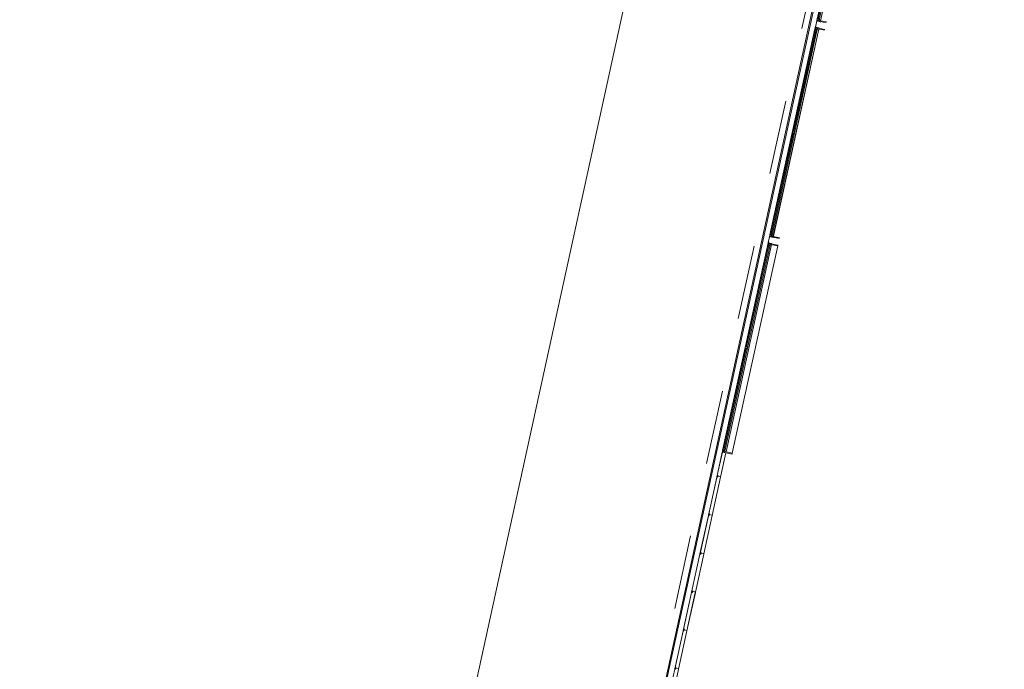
# Model space of a CAD drawing. Header units: metres. Extents: x 233012 to 233264, y 553571 to 554014.
# Tile 273 of 313: x 233070 to 233097, y 553952 to 553969. Entities that reach past the tile are written whole.
import ezdxf

# ---------------------------------------------------------------- set-up
doc = ezdxf.new("R2010")
doc.units = ezdxf.units.M
doc.linetypes.add('NLCS-HIDDEN', pattern=[4, 2, -2])
for name, color, linetype, lineweight in [('A-N---NPP', 251, 'NLCS-HIDDEN', 9), ('A-NA23_vloer', 252, 'Continuous', 0), ('A-NL$1B_3D-modellen_algemeen', 252, 'Continuous', 5), ('A-NL$1B_3D-modellen_algemeen-drsn', 252, 'Continuous', 5), ('A-NL21_buitenwanden', 252, 'Continuous', 5), ('A-NL23_vloeraanzicht', 252, 'Continuous', 5), ('A-NL30_wandopeningen', 252, 'Continuous', 5)]:
    doc.layers.add(name, color=color, linetype=linetype, lineweight=lineweight)

# ---------------------------------------------------------------- blocks, each defined once
blk = doc.blocks.new('NLRS_41_GM_TLB_zetwerk negge_gen_mie - b_160-6736902-01_Situatie')
at = {"layer": 'A-NL$1B_3D-modellen_algemeen-drsn'}
for p, q in [((-0.084, 0.015), (-0.105, 0.015)), ((-0.105, 0.015), (-0.105, 0.014)), ((-0.105, 0.014), (-0.085, 0.014)), ((-0.085, 0.014), (-0.085, 0)), ((-0.085, 0), (0.075, 0)), ((-0.084, 0.001), (-0.084, 0.015)), ((0.074, 0.001), (-0.084, 0.001)), ((0.074, 0.015), (0.074, 0.001)), ((0.095, 0.015), (0.074, 0.015)), ((0.075, 0), (0.075, 0.014)), ((0.075, 0.014), (0.095, 0.014)), ((0.095, 0.014), (0.095, 0.015))]:
    blk.add_line(p, q, dxfattribs=at)
blk = doc.blocks.new('NLRS_41_GM_WPB_waterslag_gen_mie - waterslag-5560876-01_Situatie')
at = {"layer": 'A-NL$1B_3D-modellen_algemeen'}
for p, q in [((-14.595, 0), (-8.875, 0)), ((-8.645, 0), (-2.925, 0)), ((-2.695, 0), (3.025, 0)), ((-8.875, -0.001), (-14.595, -0.001)), ((-2.925, -0.001), (-8.645, -0.001)), ((3.025, -0.001), (-2.695, -0.001)), ((23.275, -0.279), (-23.275, -0.279))]:
    blk.add_line(p, q, dxfattribs=at)
blk = doc.blocks.new('NLRS_31_WI_UN_samenstelling aluminium A1B1-SH_gen_mie - 1400x5770-3673787-01_Situatie')
at = {"layer": 'A-NL30_wandopeningen'}
for p, q in [((-2.817, 0), (-2.885, 0)), ((-2.885, 0), (-2.885, -0.01)), ((-2.844, 0), (2.844, 0)), ((-2.817, -0.004), (-2.817, 0)), ((-2.817, -0.004), (-2.817, 0)), ((-0.039, 0), (-0.039, -0.004)), ((0.039, 0), (-0.039, 0)), ((-0.039, 0), (-0.039, -0.004)), ((0.039, -0.004), (0.039, 0)), ((0.039, -0.004), (0.039, 0)), ((2.817, -0.004), (2.817, 0)), ((2.817, 0), (2.885, 0)), ((2.817, -0.004), (2.817, 0)), ((2.885, 0), (2.885, -0.01)), ((-2.885, -0.01), (-2.863, -0.01)), ((-2.863, -0.01), (-2.863, -0.062)), ((-2.863, -0.062), (-2.839, -0.062)), ((2.844, -0.062), (-2.844, -0.062)), ((-2.839, -0.004), (-2.817, -0.004)), ((-2.839, -0.062), (-2.839, -0.004)), ((-2.839, -0.004), (-2.817, -0.004)), ((-2.839, -0.034), (-2.819, -0.034)), ((-2.839, -0.062), (-2.839, -0.034)), ((-2.819, -0.062), (-2.839, -0.062)), ((-0.024, -0.007), (-2.832, -0.007)), ((-2.832, -0.007), (-2.832, -0.031)), ((-2.832, -0.031), (-0.024, -0.031)), ((-2.819, -0.034), (-2.819, -0.062)), ((-0.039, -0.004), (-0.017, -0.004)), ((-0.039, -0.004), (-0.017, -0.004)), ((-0.037, -0.034), (-0.037, -0.062)), ((-0.017, -0.034), (-0.037, -0.034)), ((-0.037, -0.062), (-0.017, -0.062)), ((-0.024, -0.031), (-0.024, -0.007)), ((-0.017, -0.004), (-0.017, -0.062)), ((-0.017, -0.062), (-0.017, -0.034)), ((-0.017, -0.062), (0.017, -0.062)), ((0.017, -0.004), (0.039, -0.004)), ((0.017, -0.004), (0.039, -0.004)), ((0.017, -0.062), (0.017, -0.004)), ((0.017, -0.034), (0.037, -0.034)), ((0.017, -0.062), (0.017, -0.034)), ((0.037, -0.062), (0.017, -0.062)), ((2.832, -0.007), (0.024, -0.007)), ((0.024, -0.007), (0.024, -0.031)), ((0.024, -0.031), (2.832, -0.031)), ((0.037, -0.034), (0.037, -0.062)), ((2.84, -0.004), (2.817, -0.004)), ((2.84, -0.004), (2.817, -0.004)), ((2.819, -0.034), (2.819, -0.062)), ((2.839, -0.034), (2.819, -0.034)), ((2.819, -0.062), (2.839, -0.062)), ((2.832, -0.031), (2.832, -0.007)), ((2.839, -0.062), (2.839, -0.034)), ((2.84, -0.062), (2.84, -0.004)), ((2.863, -0.062), (2.84, -0.062)), ((2.863, -0.01), (2.863, -0.062)), ((2.885, -0.01), (2.863, -0.01))]:
    blk.add_line(p, q, dxfattribs=at)
blk = doc.blocks.new('NLRS_21_GM_UN_spouwlat_gen_mie - stelkozijn multiplex_gen_bxh25x245-V719-01_Situatie')
at = {"layer": 'A-NL$1B_3D-modellen_algemeen-drsn'}
for p, q in [((233091.709, 553969.16), (233091.704, 553969.139)), ((233091.947, 553969.108), (233091.709, 553969.16)), ((233091.749, 553969.126), (233091.942, 553969.084))]:
    blk.add_line(p, q, dxfattribs=at)
blk = doc.blocks.new('NLRS_21_GM_UN_spouwlat_gen_mie - stelkozijn multiplex_gen_bxh25x245-V720-01_Situatie')
at = {"layer": 'A-NL$1B_3D-modellen_algemeen-drsn'}
for p, q in [((233090.48, 553963.545), (233090.475, 553963.524)), ((233090.475, 553963.524), (233090.724, 553963.469)), ((233090.73, 553963.493), (233090.526, 553963.538)), ((233090.724, 553963.469), (233090.73, 553963.493))]:
    blk.add_line(p, q, dxfattribs=at)
blk = doc.blocks.new('NLRS_21_GM_UN_spouwlat_gen_mie - stelkozijn multiplex_gen_bxh25x245-6699658-01_Situatie')
at = {"layer": 'A-NL$1B_3D-modellen_algemeen'}
for p, q in [((233091.699, 553969.116), (233091.697, 553969.108)), ((233091.097, 553966.365), (233091.095, 553966.358)), ((233091.088, 553966.325), (233091.087, 553966.318)), ((233090.486, 553963.575), (233090.485, 553963.568))]:
    blk.add_line(p, q, dxfattribs=at)
blk = doc.blocks.new('NLRS_21_GM_UN_spouwlat_gen_mie - stelkozijn multiplex_gen_bxh25x245-V721-01_Situatie')
at = {"layer": 'A-NL$1B_3D-modellen_algemeen-drsn'}
for p, q in [((233091.752, 553969.358), (233091.747, 553969.336)), ((233091.747, 553969.336), (233091.985, 553969.284)), ((233091.991, 553969.308), (233091.798, 553969.35))]:
    blk.add_line(p, q, dxfattribs=at)
blk = doc.blocks.new('NLRS_21_GM_UN_spouwlat_gen_mie - stelkozijn multiplex_gen_bxh25x245-V723-01_Situatie')
at = {"layer": 'A-NL$1B_3D-modellen_algemeen-drsn'}
for p, q in [((233090.437, 553963.348), (233090.432, 553963.326)), ((233090.686, 553963.293), (233090.437, 553963.348)), ((233090.477, 553963.313), (233090.68, 553963.269)), ((233090.68, 553963.269), (233090.686, 553963.293))]:
    blk.add_line(p, q, dxfattribs=at)
blk = doc.blocks.new('NLRS_21_GM_UN_spouwlat_gen_mie - stelkozijn multiplex_gen_bxh25x245-V724-01_Situatie')
at = {"layer": 'A-NL$1B_3D-modellen_algemeen-drsn'}
for p, q in [((233089.208, 553957.733), (233089.203, 553957.711)), ((233089.203, 553957.711), (233089.452, 553957.657)), ((233089.458, 553957.681), (233089.254, 553957.725)), ((233089.452, 553957.657), (233089.458, 553957.681))]:
    blk.add_line(p, q, dxfattribs=at)
blk = doc.blocks.new('NLRS_21_GM_UN_spouwlat_gen_mie - stelkozijn multiplex_gen_bxh25x245-V725-01_Situatie')
at = {"layer": 'A-NL$1B_3D-modellen_algemeen'}
for p, q in [((233090.68, 553963.269), (233089.458, 553957.681)), ((233090.427, 553963.303), (233090.425, 553963.296)), ((233089.816, 553960.513), (233089.815, 553960.506)), ((233089.825, 553960.553), (233089.824, 553960.546)), ((233089.215, 553957.763), (233089.213, 553957.756))]:
    blk.add_line(p, q, dxfattribs=at)

msp = doc.modelspace()

# ---------------------------------------------------------------- linework, layer by layer
at = {"layer": 'A-N---NPP', "flags": 128}
msp.add_lwpolyline([(233208.526, 553888.618), (233228.609, 553980.395), (233099.954, 554008.548), (233025.404, 553667.867), (233154.055, 553639.689), (233189.361, 553801.036), (233206.475, 553797.378), (233225.622, 553884.877)], close=True, dxfattribs=at)
at = {"layer": 'A-NA23_vloer', "flags": 128}
msp.add_lwpolyline([(233189.73, 553676.511), (233188.662, 553671.627), (233028.961, 553706.574), (233096.334, 554014.459), (233264.258, 553977.712), (233263.934, 553967.325), (233258.935, 553967.43), (233259.131, 553973.716), (233100.149, 554008.505), (233034.914, 553710.389), (233189.73, 553676.511)], dxfattribs=at)
at = {"layer": 'A-NL$1B_3D-modellen_algemeen-drsn'}
for p, q in [((233089.189, 553957.714), (233089.042, 553957.042)), ((233089.043, 553957.046), (233089.19, 553957.714)), ((233089.285, 553957.693), (233089.143, 553957.041)), ((233089.285, 553957.693), (233089.198, 553957.712)), ((233089.283, 553957.678), (233089.286, 553957.693)), ((233089.144, 553957.041), (233089.251, 553957.532)), ((233089.052, 553957.041), (233089.056, 553957.058)), ((233089.053, 553957.041), (233089.057, 553957.057)), ((233089.06, 553957.063), (233089.064, 553957.08)), ((233089.061, 553957.063), (233089.065, 553957.08)), ((233089.064, 553957.075), (233089.062, 553957.064)), ((233089.066, 553957.057), (233089.062, 553957.039)), ((233089.063, 553957.064), (233089.065, 553957.075)), ((233089.063, 553957.039), (233089.067, 553957.057)), ((233089.135, 553957.05), (233089.072, 553957.064)), ((233089.074, 553957.078), (233089.073, 553957.066)), ((233089.075, 553957.078), (233089.074, 553957.065)), ((233089.074, 553957.064), (233089.134, 553957.051)), ((233089.14, 553957.054), (233089.14, 553957.042)), ((233089.141, 553957.054), (233089.141, 553957.042)), ((233089.04, 553957.036), (233088.815, 553956.007)), ((233088.817, 553956.011), (233089.04, 553957.032)), ((233089.142, 553957.037), (233088.916, 553956.006)), ((233088.917, 553956.006), (233089.143, 553957.037)), ((233089.06, 553957.037), (233089.04, 553957.036)), ((233089.06, 553957.036), (233089.044, 553957.035)), ((233088.814, 553956.001), (233088.588, 553954.971)), ((233088.59, 553954.975), (233088.814, 553955.997)), ((233088.915, 553956.002), (233088.689, 553954.97)), ((233088.69, 553954.97), (233088.916, 553956.001)), ((233088.833, 553956.001), (233088.814, 553956.001)), ((233088.833, 553956), (233088.817, 553956)), ((233088.826, 553956.006), (233088.829, 553956.022)), ((233088.827, 553956.005), (233088.83, 553956.022)), ((233088.837, 553956.045), (233088.833, 553956.028)), ((233088.834, 553956.028), (233088.838, 553956.045)), ((233088.838, 553956.039), (233088.835, 553956.029)), ((233088.839, 553956.022), (233088.835, 553956.003)), ((233088.836, 553956.028), (233088.839, 553956.039)), ((233088.84, 553956.022), (233088.836, 553956.003)), ((233088.909, 553956.015), (233088.845, 553956.029)), ((233088.848, 553956.043), (233088.846, 553956.03)), ((233088.849, 553956.043), (233088.847, 553956.03)), ((233088.847, 553956.028), (233088.908, 553956.015)), ((233088.914, 553956.019), (233088.914, 553956.006)), ((233088.915, 553956.019), (233088.915, 553956.006)), ((233088.587, 553954.965), (233088.362, 553953.936)), ((233088.364, 553953.94), (233088.587, 553954.961)), ((233088.463, 553953.935), (233088.688, 553954.966)), ((233088.464, 553953.935), (233088.689, 553954.966)), ((233088.606, 553954.966), (233088.587, 553954.965)), ((233088.606, 553954.965), (233088.591, 553954.964)), ((233088.603, 553954.987), (233088.599, 553954.97)), ((233088.6, 553954.97), (233088.604, 553954.986)), ((233088.611, 553955.009), (233088.607, 553954.992)), ((233088.608, 553954.992), (233088.612, 553955.009)), ((233088.611, 553955.004), (233088.609, 553954.993)), ((233088.613, 553954.986), (233088.609, 553954.968)), ((233088.612, 553955.004), (233088.61, 553954.993)), ((233088.61, 553954.968), (233088.614, 553954.986)), ((233088.621, 553955.007), (233088.619, 553954.995)), ((233088.682, 553954.979), (233088.619, 553954.993)), ((233088.622, 553955.007), (233088.62, 553954.994)), ((233088.621, 553954.993), (233088.681, 553954.98)), ((233088.687, 553954.983), (233088.687, 553954.971)), ((233088.688, 553954.971), (233088.688, 553954.983)), ((233088.36, 553953.93), (233088.135, 553952.9)), ((233088.361, 553953.926), (233088.137, 553952.904)), ((233088.236, 553952.899), (233088.462, 553953.931)), ((233088.237, 553952.899), (233088.463, 553953.93)), ((233088.38, 553953.93), (233088.36, 553953.93)), ((233088.364, 553953.929), (233088.38, 553953.929)), ((233088.372, 553953.935), (233088.376, 553953.951)), ((233088.373, 553953.934), (233088.377, 553953.951)), ((233088.384, 553953.974), (233088.38, 553953.957)), ((233088.381, 553953.957), (233088.385, 553953.974)), ((233088.385, 553953.968), (233088.382, 553953.958)), ((233088.386, 553953.951), (233088.382, 553953.932)), ((233088.383, 553953.957), (233088.385, 553953.968)), ((233088.383, 553953.932), (233088.387, 553953.951)), ((233088.455, 553953.944), (233088.392, 553953.958)), ((233088.394, 553953.972), (233088.393, 553953.959)), ((233088.395, 553953.972), (233088.394, 553953.959)), ((233088.394, 553953.957), (233088.454, 553953.944)), ((233088.461, 553953.948), (233088.46, 553953.935)), ((233088.462, 553953.948), (233088.461, 553953.935)), ((233088.134, 553952.894), (233087.909, 553951.865)), ((233087.91, 553951.869), (233088.134, 553952.89)), ((233088.01, 553951.864), (233088.235, 553952.895)), ((233088.011, 553951.866), (233088.236, 553952.895)), ((233088.153, 553952.895), (233088.134, 553952.894)), ((233088.153, 553952.894), (233088.137, 553952.893)), ((233088.149, 553952.916), (233088.146, 553952.899)), ((233088.147, 553952.899), (233088.15, 553952.915)), ((233088.157, 553952.938), (233088.154, 553952.921)), ((233088.155, 553952.921), (233088.158, 553952.938)), ((233088.158, 553952.933), (233088.156, 553952.922)), ((233088.16, 553952.915), (233088.156, 553952.897)), ((233088.157, 553952.922), (233088.159, 553952.933)), ((233088.161, 553952.915), (233088.157, 553952.897)), ((233088.229, 553952.908), (233088.165, 553952.922)), ((233088.168, 553952.936), (233088.166, 553952.924)), ((233088.167, 553952.923), (233088.169, 553952.936)), ((233088.167, 553952.922), (233088.228, 553952.909)), ((233088.234, 553952.912), (233088.234, 553952.9)), ((233088.235, 553952.9), (233088.235, 553952.912)), ((233087.907, 553951.859), (233087.682, 553950.829)), ((233088.009, 553951.86), (233087.783, 553950.828)), ((233087.927, 553951.859), (233087.907, 553951.859)), ((233087.911, 553951.858), (233087.927, 553951.858)), ((233087.919, 553951.864), (233087.923, 553951.88)), ((233087.92, 553951.863), (233087.924, 553951.88)), ((233087.927, 553951.886), (233087.931, 553951.903)), ((233087.928, 553951.886), (233087.932, 553951.903)), ((233087.931, 553951.897), (233087.929, 553951.887)), ((233087.933, 553951.88), (233087.929, 553951.861)), ((233087.93, 553951.886), (233087.932, 553951.897)), ((233087.934, 553951.88), (233087.93, 553951.861)), ((233088.002, 553951.873), (233087.939, 553951.887)), ((233087.941, 553951.901), (233087.94, 553951.888)), ((233087.942, 553951.901), (233087.941, 553951.888)), ((233087.941, 553951.886), (233088.001, 553951.873)), ((233088.007, 553951.877), (233088.007, 553951.864)), ((233088.008, 553951.864), (233088.008, 553951.877))]:
    msp.add_line(p, q, dxfattribs=at)
for centre, major_axis, start_param, end_param in [((233089.059, 553957.057), (0.00336, 0.00098), 2.082322, 2.641178), ((233089.059, 553957.057), (0.00246, 0.00249), 1.576352, 2.135208), ((233089.059, 553957.057), (-0.00157, 0.00195), 0.118826, 0.677683), ((233089.058, 553957.064), (-0.00171, 0.00139), 3.04845, 3.607307), ((233089.058, 553957.064), (-0.00159, 0.00278), 3.417358, 3.976214), ((233089.058, 553957.064), (-0.00116, 0.00187), 3.382908, 3.941765), ((233089.065, 553957.063), (0.00316, 0.00052), 2.764345, 4.299093), ((233089.065, 553957.063), (0.00218, 0.00029), 2.796726, 4.331349), ((233089.065, 553957.063), (0.0022, -0.00005), 2.951707, 4.48633), ((233089.067, 553957.08), (0.00321, 0.00139), 0.947893, 2.518689), ((233089.067, 553957.08), (0.00321, 0.00139), 0.947893, 2.518689), ((233089.067, 553957.074), (0.00306, 0.00094), 1.055608, 2.626404), ((233089.064, 553957.058), (-0.0004, -0.00247), 1.517566, 3.052924), ((233089.067, 553957.08), (0.0024, 0.0007), 1.070382, 2.641178), ((233089.067, 553957.074), (0.00219, 0.00023), 1.249046, 2.819842), ((233089.067, 553957.074), (0.00219, 0.00023), 1.249046, 2.819842), ((233089.064, 553957.058), (0.00138, 0.00322), 4.902642, 6.438001), ((233089.064, 553957.058), (0.00212, -0.00278), 0.704419, 2.239778), ((233089.069, 553957.074), (0.00246, -0.00204), 0.564994, 2.048524), ((233089.069, 553957.074), (0.00131, 0.00177), 5.221733, 6.705263), ((233089.069, 553957.074), (0.00072, 0.00208), 4.916898, 6.400428), ((233089.074, 553957.066), (0.00077, 0.00341), 1.664264, 2.402198), ((233089.074, 553957.066), (0.0035, -0.00012), 3.048082, 3.786017), ((233089.074, 553957.066), (0.00199, 0.00152), 2.360264, 3.114134), ((233089.072, 553957.079), (0.00297, 0.00184), 5.599828, 7.083357), ((233089.072, 553957.079), (0.00296, 0.00186), 5.59458, 7.07811), ((233089.072, 553957.079), (0.00195, 0.00157), 5.477338, 6.960868), ((233089.074, 553957.065), (0.00124, 0.00109), 2.292112, 3.775642), ((233089.074, 553957.065), (0.000287, 0.000583), 1.899413, 3.382943), ((233089.074, 553957.065), (-0.00028, 0.000586), 0.996773, 2.480303), ((233089.138, 553957.054), (-0.00037, 0.00195), 5.783183, 7.451771), ((233089.138, 553957.054), (0.00031, 0.00126), 4.933576, 7.877773), ((233089.138, 553957.054), (0.000034, -0.000291), 1.43767, 4.381867), ((233089.138, 553957.054), (0.000102, -0.000275), 1.198998, 4.143195), ((233089.138, 553957.054), (-0.0018, 0.00087), 3.574806, 5.046539), ((233089.044, 553957.031), (0.00298, 0.00267), 0.931354, 2.19532), ((233089.044, 553957.031), (0.00203, -0.00344), 2.699863, 3.963829), ((233089.047, 553957.045), (-0.00263, 0.00327), 0.677683, 1.98509), ((233089.047, 553957.045), (-0.00182, 0.00379), 0.908075, 2.215482), ((233089.05, 553957.042), (0.0007, 0.00209), 2.984757, 4.818943), ((233089.05, 553957.042), (-0.00258, 0.00189), 1.724085, 3.558271), ((233089.05, 553957.042), (-0.00138, 0.00171), 1.98509, 3.819275), ((233089.06, 553957.039), (0.00225, 0.00108), 4.29038, 5.620278), ((233089.06, 553957.039), (0.00143, -0.0032), 5.888446, 7.218344), ((233089.06, 553957.039), (0.00275, 0.00217), 4.069193, 5.39909), ((233089.134, 553957.052), (0.000837, 0.000547), 3.917973, 5.48877), ((233089.135, 553957.051), (0.000884, -0.000467), 4.982599, 6.553395), ((233089.14, 553957.042), (0.0027, -0.0013), 2.472128, 4.943664), ((233089.14, 553957.042), (0.00299, -0.00023), 2.099436, 4.570971), ((233089.14, 553957.042), (0.00199, -0.00017), 2.107302, 4.578591), ((233089.138, 553957.044), (0.000994, -0.000113), 5.278694, 6.377924), ((233089.142, 553957.042), (0.0012, 0.00134), 2.412141, 5.05662), ((233089.142, 553957.042), (-0.000349, 0.00072), 1.296376, 3.790438), ((233089.142, 553957.042), (0.000513, 0.000613), 2.444709, 4.938771), ((233089.141, 553957.037), (0.00145, 0.00138), 5.307534, 6.87833), ((233089.141, 553957.037), (0.000016, -0.001), 1.338972, 2.909768), ((233089.141, 553957.037), (0.000016, -0.001), 1.338972, 2.909768), ((233088.818, 553955.996), (0.00298, 0.00267), 0.931354, 2.19532), ((233088.818, 553955.996), (0.00203, -0.00344), 2.699863, 3.963829), ((233088.821, 553956.01), (0.0042, 0.00007), 2.909966, 4.217373), ((233088.821, 553956.01), (0.00345, -0.0024), 3.534291, 4.841698), ((233088.823, 553956.006), (0.0017, -0.0014), 4.924274, 6.758459), ((233088.823, 553956.006), (0.00081, -0.00205), 5.42827, 7.262456), ((233088.823, 553956.006), (0.00151, -0.00282), 5.313654, 7.14784), ((233088.833, 553956.021), (0.00188, -0.00295), 3.371735, 3.930592), ((233088.833, 553956.021), (-0.00016, -0.0035), 3.985195, 4.544052), ((233088.833, 553956.021), (0.00108, -0.00225), 3.490623, 4.04948), ((233088.831, 553956.028), (0.00189, -0.00113), 6.046079, 6.604935), ((233088.831, 553956.028), (0.00144, -0.00166), 0.083893, 0.64275), ((233088.833, 553956.004), (0.00225, 0.00108), 4.29038, 5.620278), ((233088.833, 553956.004), (0.00143, -0.0032), 5.888446, 7.218344), ((233088.833, 553956.004), (0.00275, 0.00217), 4.069193, 5.39909), ((233088.831, 553956.028), (0.00315, -0.00056), 5.686243, 6.2451), ((233088.838, 553956.028), (0.00316, 0.00052), 2.764345, 4.299093), ((233088.838, 553956.028), (0.00218, 0.00029), 2.796726, 4.331349), ((233088.838, 553956.028), (0.0022, -0.00005), 2.951707, 4.48633), ((233088.841, 553956.044), (0.00116, 0.0033), 0.122489, 1.693286), ((233088.841, 553956.044), (0.00116, 0.0033), 0.122489, 1.693286), ((233088.841, 553956.044), (0.00192, 0.0016), 0.662909, 2.233706), ((233088.841, 553956.039), (0.00306, 0.00094), 1.055608, 2.626404), ((233088.837, 553956.022), (0.00138, 0.00322), 4.902642, 6.438001), ((233088.837, 553956.022), (0.00212, -0.00278), 0.704419, 2.239778), ((233088.837, 553956.022), (-0.0004, -0.00247), 1.517566, 3.052924), ((233088.841, 553956.039), (0.00219, 0.00023), 1.249046, 2.819842), ((233088.841, 553956.039), (0.00219, 0.00023), 1.249046, 2.819842), ((233088.842, 553956.038), (0.00246, -0.00204), 0.564994, 2.048524), ((233088.842, 553956.038), (0.00131, 0.00177), 5.221733, 6.705263), ((233088.842, 553956.038), (0.00072, 0.00208), 4.916898, 6.400428), ((233088.847, 553956.03), (0.00077, 0.00341), 1.664264, 2.402198), ((233088.847, 553956.03), (0.0035, -0.00012), 3.048082, 3.786017), ((233088.847, 553956.03), (0.00199, 0.00152), 2.360264, 3.114134), ((233088.845, 553956.043), (-0.00014, -0.0035), 1.481303, 2.964833), ((233088.845, 553956.043), (0.00145, 0.00319), 5.011082, 6.494612), ((233088.845, 553956.043), (0.00137, 0.00209), 5.162977, 6.646507), ((233088.848, 553956.03), (0.00061, -0.00153), 4.202447, 5.685977), ((233088.848, 553956.03), (0.000586, -0.000281), 3.460683, 4.944212), ((233088.848, 553956.03), (0.000142, -0.000634), 4.363322, 5.846852), ((233088.908, 553956.016), (0.000794, -0.000608), 5.150418, 6.721214), ((233088.911, 553956.019), (0.00069, 0.00186), 0.040866, 1.709453), ((233088.909, 553956.016), (0.000884, -0.000467), 4.982599, 6.553395), ((233088.913, 553956.006), (0.0027, -0.0013), 2.472128, 4.943664), ((233088.913, 553956.006), (0.00299, -0.00023), 2.099436, 4.570971), ((233088.912, 553956.018), (0.00031, 0.00126), 4.933576, 7.877773), ((233088.912, 553956.018), (0.000034, -0.000291), 1.43767, 4.381867), ((233088.912, 553956.018), (0.000102, -0.000275), 1.198998, 4.143195), ((233088.913, 553956.006), (0.00199, -0.00017), 2.107302, 4.578591), ((233088.912, 553956.019), (0.00045, -0.00195), 1.326327, 2.798059), ((233088.912, 553956.009), (0.000994, -0.000113), 5.278694, 6.377924), ((233088.915, 553956.006), (0.00164, 0.00075), 2.825219, 5.469697), ((233088.914, 553956.002), (0.000016, -0.001), 1.338972, 2.909768), ((233088.914, 553956.002), (0.000016, -0.001), 1.338972, 2.909768), ((233088.915, 553956.006), (0.000791, -0.000117), 3.465414, 5.959476), ((233088.915, 553956.006), (0.000584, 0.000547), 2.566065, 5.060127), ((233088.914, 553956.002), (0.00145, 0.00138), 5.307534, 6.87833), ((233088.591, 553954.96), (0.00298, 0.00267), 0.931354, 2.19532), ((233088.591, 553954.96), (0.00203, -0.00344), 2.699863, 3.963829), ((233088.594, 553954.974), (0.0042, 0.00007), 2.909966, 4.217373), ((233088.594, 553954.974), (0.00345, -0.0024), 3.534291, 4.841698), ((233088.597, 553954.971), (0.00151, -0.00282), 5.313654, 7.14784), ((233088.597, 553954.971), (0.0017, -0.0014), 4.924274, 6.758459), ((233088.597, 553954.971), (0.00081, -0.00205), 5.42827, 7.262456), ((233088.606, 553954.986), (0.00188, -0.00295), 3.371735, 3.930592), ((233088.606, 553954.986), (-0.00016, -0.0035), 3.985195, 4.544052), ((233088.606, 553954.986), (0.00108, -0.00225), 3.490623, 4.04948), ((233088.605, 553954.993), (0.00189, -0.00113), 6.046079, 6.604935), ((233088.605, 553954.993), (0.00144, -0.00166), 0.083893, 0.64275), ((233088.606, 553954.968), (0.00225, 0.00108), 4.29038, 5.620278), ((233088.606, 553954.968), (0.00143, -0.0032), 5.888446, 7.218344), ((233088.606, 553954.968), (0.00275, 0.00217), 4.069193, 5.39909), ((233088.605, 553954.993), (0.00315, -0.00056), 5.686243, 6.2451), ((233088.612, 553954.992), (0.00316, 0.00052), 2.764345, 4.299093), ((233088.612, 553954.992), (0.00218, 0.00029), 2.796726, 4.331349), ((233088.612, 553954.992), (0.0022, -0.00005), 2.951707, 4.48633), ((233088.614, 553955.009), (0.00116, 0.0033), 0.122489, 1.693286), ((233088.614, 553955.009), (0.00116, 0.0033), 0.122489, 1.693286), ((233088.614, 553955.003), (0.00306, 0.00094), 1.055608, 2.626404), ((233088.61, 553954.987), (0.00138, 0.00322), 4.902642, 6.438001), ((233088.61, 553954.987), (0.00212, -0.00278), 0.704419, 2.239778), ((233088.61, 553954.987), (-0.0004, -0.00247), 1.517566, 3.052924), ((233088.614, 553955.009), (0.00192, 0.0016), 0.662909, 2.233706), ((233088.614, 553955.003), (0.00219, 0.00023), 1.249046, 2.819842), ((233088.614, 553955.003), (0.00219, 0.00023), 1.249046, 2.819842), ((233088.616, 553955.003), (0.00131, 0.00177), 5.221733, 6.705263), ((233088.616, 553955.003), (0.00072, 0.00208), 4.916898, 6.400428), ((233088.616, 553955.003), (0.00246, -0.00204), 0.564994, 2.048524), ((233088.621, 553954.995), (0.00077, 0.00341), 1.664264, 2.402198), ((233088.621, 553954.995), (0.0035, -0.00012), 3.048082, 3.786017), ((233088.621, 553954.995), (0.00199, 0.00152), 2.360264, 3.114134), ((233088.619, 553955.008), (-0.00014, -0.0035), 1.481303, 2.964833), ((233088.619, 553955.008), (0.00145, 0.00319), 5.011082, 6.494612), ((233088.619, 553955.008), (0.00137, 0.00209), 5.162977, 6.646507), ((233088.621, 553954.994), (0.00061, -0.00153), 4.202447, 5.685977), ((233088.621, 553954.994), (0.000586, -0.000281), 3.460683, 4.944212), ((233088.621, 553954.994), (0.000142, -0.000634), 4.363322, 5.846852), ((233088.681, 553954.981), (0.000794, -0.000608), 5.150418, 6.721214), ((233088.682, 553954.98), (0.000884, -0.000467), 4.982599, 6.553395), ((233088.685, 553954.983), (0.00069, 0.00186), 0.040866, 1.709453), ((233088.687, 553954.971), (0.0027, -0.0013), 2.472128, 4.943664), ((233088.687, 553954.971), (0.00299, -0.00023), 2.099436, 4.570971), ((233088.685, 553954.983), (0.00031, 0.00126), 4.933576, 7.877773), ((233088.685, 553954.983), (0.00045, -0.00195), 1.326327, 2.798059), ((233088.685, 553954.983), (0.000034, -0.000291), 1.43767, 4.381867), ((233088.685, 553954.983), (0.000102, -0.000275), 1.198998, 4.143195), ((233088.687, 553954.971), (0.00199, -0.00017), 2.107302, 4.578591), ((233088.685, 553954.973), (0.000994, -0.000113), 5.278694, 6.377924), ((233088.689, 553954.971), (0.00164, 0.00075), 2.825219, 5.469697), ((233088.689, 553954.971), (0.000791, -0.000117), 3.465414, 5.959476), ((233088.689, 553954.971), (0.000584, 0.000547), 2.566065, 5.060127), ((233088.688, 553954.966), (0.00145, 0.00138), 5.307534, 6.87833), ((233088.688, 553954.966), (0.000016, -0.001), 1.338972, 2.909768), ((233088.688, 553954.966), (0.000016, -0.001), 1.338972, 2.909768), ((233088.364, 553953.925), (0.00298, 0.00267), 0.931354, 2.19532), ((233088.364, 553953.925), (0.00203, -0.00344), 2.699863, 3.963829), ((233088.368, 553953.939), (0.0042, 0.00007), 2.909966, 4.217373), ((233088.368, 553953.939), (0.00345, -0.0024), 3.534291, 4.841698), ((233088.37, 553953.935), (0.0017, -0.0014), 4.924274, 6.758459), ((233088.37, 553953.935), (0.00081, -0.00205), 5.42827, 7.262456), ((233088.37, 553953.935), (0.00151, -0.00282), 5.313654, 7.14784), ((233088.379, 553953.95), (0.00188, -0.00295), 3.371735, 3.930592), ((233088.379, 553953.95), (-0.00016, -0.0035), 3.985195, 4.544052), ((233088.379, 553953.95), (0.00108, -0.00225), 3.490623, 4.04948), ((233088.378, 553953.957), (0.00315, -0.00056), 5.686243, 6.2451), ((233088.378, 553953.957), (0.00189, -0.00113), 6.046079, 6.604935), ((233088.378, 553953.957), (0.00144, -0.00166), 0.083893, 0.64275), ((233088.38, 553953.933), (0.00225, 0.00108), 4.29038, 5.620278), ((233088.38, 553953.933), (0.00143, -0.0032), 5.888446, 7.218344), ((233088.38, 553953.933), (0.00275, 0.00217), 4.069193, 5.39909), ((233088.385, 553953.957), (0.00316, 0.00052), 2.764345, 4.299093), ((233088.385, 553953.957), (0.00218, 0.00029), 2.796726, 4.331349), ((233088.385, 553953.957), (0.0022, -0.00005), 2.951707, 4.48633), ((233088.387, 553953.973), (0.00116, 0.0033), 0.122489, 1.693286), ((233088.387, 553953.973), (0.00116, 0.0033), 0.122489, 1.693286), ((233088.384, 553953.951), (-0.0004, -0.00247), 1.517566, 3.052924), ((233088.387, 553953.973), (0.00192, 0.0016), 0.662909, 2.233706), ((233088.388, 553953.968), (0.00306, 0.00094), 1.055608, 2.626404), ((233088.388, 553953.968), (0.00219, 0.00023), 1.249046, 2.819842), ((233088.388, 553953.968), (0.00219, 0.00023), 1.249046, 2.819842), ((233088.384, 553953.951), (0.00138, 0.00322), 4.902642, 6.438001), ((233088.384, 553953.951), (0.00212, -0.00278), 0.704419, 2.239778), ((233088.389, 553953.967), (0.00246, -0.00204), 0.564994, 2.048524), ((233088.389, 553953.967), (0.00131, 0.00177), 5.221733, 6.705263), ((233088.389, 553953.967), (0.00072, 0.00208), 4.916898, 6.400428), ((233088.394, 553953.959), (0.00077, 0.00341), 1.664264, 2.402198), ((233088.394, 553953.959), (0.0035, -0.00012), 3.048082, 3.786017), ((233088.394, 553953.959), (0.00199, 0.00152), 2.360264, 3.114134), ((233088.392, 553953.972), (0.00137, 0.00209), 5.162977, 6.646507), ((233088.392, 553953.972), (-0.00014, -0.0035), 1.481303, 2.964833), ((233088.392, 553953.972), (0.00145, 0.00319), 5.011082, 6.494612), ((233088.394, 553953.959), (0.00061, -0.00153), 4.202447, 5.685977), ((233088.394, 553953.959), (0.000586, -0.000281), 3.460683, 4.944212), ((233088.394, 553953.959), (0.000142, -0.000634), 4.363322, 5.846852), ((233088.455, 553953.945), (0.000794, -0.000608), 5.150418, 6.721214), ((233088.456, 553953.945), (0.000884, -0.000467), 4.982599, 6.553395), ((233088.458, 553953.948), (0.00069, 0.00186), 0.040866, 1.709453), ((233088.459, 553953.947), (0.00031, 0.00126), 4.933576, 7.877773), ((233088.46, 553953.935), (0.0027, -0.0013), 2.472128, 4.943664), ((233088.46, 553953.935), (0.00299, -0.00023), 2.099436, 4.570971), ((233088.459, 553953.947), (0.000034, -0.000291), 1.43767, 4.381867), ((233088.459, 553953.947), (0.000102, -0.000275), 1.198998, 4.143195), ((233088.46, 553953.935), (0.00199, -0.00017), 2.107302, 4.578591), ((233088.459, 553953.948), (0.00045, -0.00195), 1.326327, 2.798059), ((233088.459, 553953.938), (0.000994, -0.000113), 5.278694, 6.377924), ((233088.462, 553953.935), (0.00164, 0.00075), 2.825219, 5.469697), ((233088.462, 553953.935), (0.000791, -0.000117), 3.465414, 5.959476), ((233088.462, 553953.935), (0.000584, 0.000547), 2.566065, 5.060127), ((233088.461, 553953.931), (0.00145, 0.00138), 5.307534, 6.87833), ((233088.461, 553953.931), (0.000016, -0.001), 1.338972, 2.909768), ((233088.461, 553953.931), (0.000016, -0.001), 1.338972, 2.909768), ((233088.138, 553952.889), (0.00298, 0.00267), 0.931354, 2.19532), ((233088.138, 553952.889), (0.00203, -0.00344), 2.699863, 3.963829), ((233088.141, 553952.903), (0.0042, 0.00007), 2.909966, 4.217373), ((233088.141, 553952.903), (0.00345, -0.0024), 3.534291, 4.841698), ((233088.144, 553952.9), (0.00151, -0.00282), 5.313654, 7.14784), ((233088.144, 553952.9), (0.0017, -0.0014), 4.924274, 6.758459), ((233088.144, 553952.9), (0.00081, -0.00205), 5.42827, 7.262456), ((233088.153, 553952.915), (0.00188, -0.00295), 3.371735, 3.930592), ((233088.153, 553952.915), (-0.00016, -0.0035), 3.985195, 4.544052), ((233088.153, 553952.915), (0.00108, -0.00225), 3.490623, 4.04948), ((233088.152, 553952.922), (0.00189, -0.00113), 6.046079, 6.604935), ((233088.152, 553952.922), (0.00144, -0.00166), 0.083893, 0.64275), ((233088.153, 553952.897), (0.00225, 0.00108), 4.29038, 5.620278), ((233088.153, 553952.897), (0.00143, -0.0032), 5.888446, 7.218344), ((233088.153, 553952.897), (0.00275, 0.00217), 4.069193, 5.39909), ((233088.152, 553952.922), (0.00315, -0.00056), 5.686243, 6.2451), ((233088.159, 553952.921), (0.00316, 0.00052), 2.764345, 4.299093), ((233088.159, 553952.921), (0.00218, 0.00029), 2.796726, 4.331349), ((233088.159, 553952.921), (0.0022, -0.00005), 2.951707, 4.48633), ((233088.161, 553952.938), (0.00116, 0.0033), 0.122489, 1.693286), ((233088.161, 553952.938), (0.00116, 0.0033), 0.122489, 1.693286), ((233088.161, 553952.938), (0.00192, 0.0016), 0.662909, 2.233706), ((233088.161, 553952.932), (0.00306, 0.00094), 1.055608, 2.626404), ((233088.157, 553952.916), (0.00138, 0.00322), 4.902642, 6.438001), ((233088.157, 553952.916), (0.00212, -0.00278), 0.704419, 2.239778), ((233088.157, 553952.916), (-0.0004, -0.00247), 1.517566, 3.052924), ((233088.161, 553952.932), (0.00219, 0.00023), 1.249046, 2.819842), ((233088.161, 553952.932), (0.00219, 0.00023), 1.249046, 2.819842), ((233088.163, 553952.932), (0.00246, -0.00204), 0.564994, 2.048524), ((233088.163, 553952.932), (0.00131, 0.00177), 5.221733, 6.705263), ((233088.163, 553952.932), (0.00072, 0.00208), 4.916898, 6.400428), ((233088.167, 553952.924), (0.00077, 0.00341), 1.664264, 2.402198), ((233088.167, 553952.924), (0.0035, -0.00012), 3.048082, 3.786017), ((233088.167, 553952.924), (0.00199, 0.00152), 2.360264, 3.114134), ((233088.165, 553952.937), (-0.00014, -0.0035), 1.481303, 2.964833), ((233088.165, 553952.937), (0.00145, 0.00319), 5.011082, 6.494612), ((233088.165, 553952.937), (0.00137, 0.00209), 5.162977, 6.646507), ((233088.168, 553952.923), (0.00061, -0.00153), 4.202447, 5.685977), ((233088.168, 553952.923), (0.000586, -0.000281), 3.460683, 4.944212), ((233088.168, 553952.923), (0.000142, -0.000634), 4.363322, 5.846852), ((233088.228, 553952.91), (0.000794, -0.000608), 5.150418, 6.721214), ((233088.229, 553952.909), (0.000884, -0.000467), 4.982599, 6.553395), ((233088.232, 553952.912), (0.00069, 0.00186), 0.040866, 1.709453), ((233088.233, 553952.9), (0.0027, -0.0013), 2.472128, 4.943664), ((233088.233, 553952.9), (0.00299, -0.00023), 2.099436, 4.570971), ((233088.232, 553952.912), (0.00031, 0.00126), 4.933576, 7.877773), ((233088.233, 553952.9), (0.00199, -0.00017), 2.107302, 4.578591), ((233088.232, 553952.912), (0.00045, -0.00195), 1.326327, 2.798059), ((233088.232, 553952.912), (0.000034, -0.000291), 1.43767, 4.381867), ((233088.232, 553952.912), (0.000102, -0.000275), 1.198998, 4.143195), ((233088.232, 553952.902), (0.000994, -0.000113), 5.278694, 6.377924), ((233088.236, 553952.9), (0.00164, 0.00075), 2.825219, 5.469697), ((233088.236, 553952.9), (0.000791, -0.000117), 3.465414, 5.959476), ((233088.236, 553952.9), (0.000584, 0.000547), 2.566065, 5.060127), ((233088.234, 553952.895), (0.00145, 0.00138), 5.307534, 6.87833), ((233088.234, 553952.895), (0.000016, -0.001), 1.338972, 2.909768), ((233088.234, 553952.895), (0.000016, -0.001), 1.338972, 2.909768), ((233087.914, 553951.868), (0.0042, 0.00007), 2.909966, 4.217373), ((233087.914, 553951.868), (0.00345, -0.0024), 3.534291, 4.841698), ((233087.917, 553951.864), (0.0017, -0.0014), 4.924274, 6.758459), ((233087.917, 553951.864), (0.00081, -0.00205), 5.42827, 7.262456), ((233087.917, 553951.864), (0.00151, -0.00282), 5.313654, 7.14784), ((233087.926, 553951.879), (0.00188, -0.00295), 3.371735, 3.930592), ((233087.926, 553951.879), (-0.00016, -0.0035), 3.985195, 4.544052), ((233087.926, 553951.879), (0.00108, -0.00225), 3.490623, 4.04948), ((233087.925, 553951.886), (0.00315, -0.00056), 5.686243, 6.2451), ((233087.925, 553951.886), (0.00189, -0.00113), 6.046079, 6.604935), ((233087.925, 553951.886), (0.00144, -0.00166), 0.083893, 0.64275), ((233087.927, 553951.862), (0.00225, 0.00108), 4.29038, 5.620278), ((233087.927, 553951.862), (0.00143, -0.0032), 5.888446, 7.218344), ((233087.927, 553951.862), (0.00275, 0.00217), 4.069193, 5.39909), ((233087.932, 553951.886), (0.00316, 0.00052), 2.764345, 4.299093), ((233087.932, 553951.886), (0.00218, 0.00029), 2.796726, 4.331349), ((233087.932, 553951.886), (0.0022, -0.00005), 2.951707, 4.48633), ((233087.934, 553951.902), (0.00116, 0.0033), 0.122489, 1.693286), ((233087.934, 553951.902), (0.00116, 0.0033), 0.122489, 1.693286), ((233087.934, 553951.897), (0.00306, 0.00094), 1.055608, 2.626404), ((233087.931, 553951.88), (-0.0004, -0.00247), 1.517566, 3.052924), ((233087.934, 553951.902), (0.00192, 0.0016), 0.662909, 2.233706), ((233087.934, 553951.897), (0.00219, 0.00023), 1.249046, 2.819842), ((233087.934, 553951.897), (0.00219, 0.00023), 1.249046, 2.819842), ((233087.931, 553951.88), (0.00138, 0.00322), 4.902642, 6.438001), ((233087.931, 553951.88), (0.00212, -0.00278), 0.704419, 2.239778), ((233087.936, 553951.896), (0.00246, -0.00204), 0.564994, 2.048524), ((233087.936, 553951.896), (0.00131, 0.00177), 5.221733, 6.705263), ((233087.936, 553951.896), (0.00072, 0.00208), 4.916898, 6.400428), ((233087.941, 553951.888), (0.00077, 0.00341), 1.664264, 2.402198), ((233087.941, 553951.888), (0.0035, -0.00012), 3.048082, 3.786017), ((233087.941, 553951.888), (0.00199, 0.00152), 2.360264, 3.114134), ((233087.939, 553951.901), (0.00137, 0.00209), 5.162977, 6.646507), ((233087.941, 553951.888), (0.00061, -0.00153), 4.202447, 5.685977), ((233087.939, 553951.901), (-0.00014, -0.0035), 1.481303, 2.964833), ((233087.939, 553951.901), (0.00145, 0.00319), 5.011082, 6.494612), ((233087.941, 553951.888), (0.000586, -0.000281), 3.460683, 4.944212), ((233087.941, 553951.888), (0.000142, -0.000634), 4.363322, 5.846852), ((233088.001, 553951.874), (0.000794, -0.000608), 5.150418, 6.721214), ((233088.002, 553951.874), (0.000884, -0.000467), 4.982599, 6.553395), ((233088.005, 553951.877), (0.00069, 0.00186), 0.040866, 1.709453), ((233088.005, 553951.876), (0.00031, 0.00126), 4.933576, 7.877773), ((233088.007, 553951.864), (0.0027, -0.0013), 2.472128, 4.943664), ((233088.007, 553951.864), (0.00299, -0.00023), 2.099436, 4.570971), ((233088.005, 553951.876), (0.000034, -0.000291), 1.43767, 4.381867), ((233088.005, 553951.876), (0.000102, -0.000275), 1.198998, 4.143195), ((233088.007, 553951.864), (0.00199, -0.00017), 2.107302, 4.578591), ((233088.005, 553951.877), (0.00045, -0.00195), 1.326327, 2.798059), ((233088.006, 553951.867), (0.000994, -0.000113), 5.278694, 6.377924), ((233088.009, 553951.864), (0.00164, 0.00075), 2.825219, 5.469697), ((233088.009, 553951.864), (0.000791, -0.000117), 3.465414, 5.959476), ((233088.009, 553951.864), (0.000584, 0.000547), 2.566065, 5.060127), ((233088.008, 553951.86), (0.00145, 0.00138), 5.307534, 6.87833), ((233088.008, 553951.86), (0.000016, -0.001), 1.338972, 2.909768), ((233088.008, 553951.86), (0.000016, -0.001), 1.338972, 2.909768)]:
    msp.add_ellipse(centre, major_axis=major_axis, ratio=1, start_param=start_param, end_param=end_param, dxfattribs=at)
at = {"layer": 'A-NL21_buitenwanden'}
for p, q in [((233091.731, 553969.334), (233091.695, 553969.168)), ((233091.829, 553969.313), (233091.731, 553969.334)), ((233091.827, 553969.303), (233091.829, 553969.313)), ((233091.695, 553969.168), (233091.793, 553969.147)), ((233090.459, 553963.522), (233090.423, 553963.356)), ((233090.557, 553963.5), (233090.459, 553963.522)), ((233090.423, 553963.356), (233090.521, 553963.334))]:
    msp.add_line(p, q, dxfattribs=at)
at = {"layer": 'A-NL23_vloeraanzicht'}
msp.add_line((233028.961, 553706.574), (233096.334, 554014.459), dxfattribs=at)

# ---------------------------------------------------------------- block references
at = {"layer": 'A-NL$1B_3D-modellen_algemeen'}
for name, p, rotation in [('NLRS_41_GM_WPB_waterslag_gen_mie - waterslag-5560876-01_Situatie', (233089.938, 553960.672), 257.6567290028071), ('NLRS_41_GM_TLB_zetwerk negge_gen_mie - b_160-6736902-01_Situatie', (233091.712, 553969.246), 257.6567290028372), ('NLRS_41_GM_TLB_zetwerk negge_gen_mie - b_160-6736902-01_Situatie', (233090.44, 553963.434), 257.6567290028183)]:
    msp.add_blockref(name, p, dxfattribs=dict(at, rotation=rotation))
for name in ['NLRS_21_GM_UN_spouwlat_gen_mie - stelkozijn multiplex_gen_bxh25x245-V721-01_Situatie', 'NLRS_21_GM_UN_spouwlat_gen_mie - stelkozijn multiplex_gen_bxh25x245-6699658-01_Situatie', 'NLRS_21_GM_UN_spouwlat_gen_mie - stelkozijn multiplex_gen_bxh25x245-V719-01_Situatie', 'NLRS_21_GM_UN_spouwlat_gen_mie - stelkozijn multiplex_gen_bxh25x245-V720-01_Situatie', 'NLRS_21_GM_UN_spouwlat_gen_mie - stelkozijn multiplex_gen_bxh25x245-V725-01_Situatie', 'NLRS_21_GM_UN_spouwlat_gen_mie - stelkozijn multiplex_gen_bxh25x245-V723-01_Situatie', 'NLRS_21_GM_UN_spouwlat_gen_mie - stelkozijn multiplex_gen_bxh25x245-V724-01_Situatie']:
    msp.add_blockref(name, (0, 0), dxfattribs=at)
at = {"layer": 'A-NL30_wandopeningen', "rotation": 77.65672900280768}
for p in [(233092.349, 553972.158), (233091.077, 553966.345), (233089.805, 553960.533)]:
    msp.add_blockref('NLRS_31_WI_UN_samenstelling aluminium A1B1-SH_gen_mie - 1400x5770-3673787-01_Situatie', p, dxfattribs=at)

doc.saveas('drawing.dxf')
